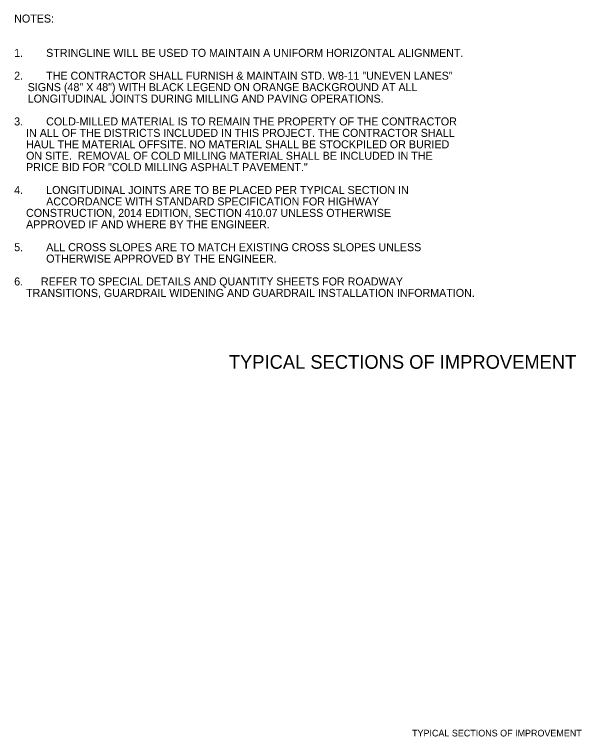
# Model space of a CAD drawing. Extents: x 542112 to 1930787, y -1968972 to 596640.
# Drawn here: x 545259 to 545755, y -1959062 to -1958431 of the extents above; entities that cross this region are included whole.
import ezdxf

# ---------------------------------------------------------------- set-up
doc = ezdxf.new("R2010")
doc.units = 0
for name, color, linetype in [('R_Border', 7, 'Continuous'), ('R_Border Notes', 7, 'Continuous'), ('R_Border Prem', 7, 'Continuous')]:
    doc.layers.add(name, color=color, linetype=linetype)

msp = doc.modelspace()

# ---------------------------------------------------------------- texts
at = {"layer": 'R_Border'}
msp.add_text('TYPICAL SECTIONS OF IMPROVEMENT', height=12, rotation=360, dxfattribs=at).set_placement((545446.5, -1958740.7))
at = {"layer": 'R_Border Notes'}
for s, p in [('NOTES: ', (545258.67, -1958437.8)), ('1.', (545258.67, -1958467.8)), ('STRINGLINE WILL BE USED TO MAINTAIN A UNIFORM HORIZONTAL ALIGNMENT.', (545286.67, -1958467.8)), ('2.', (545258.67, -1958487.8)), ('THE CONTRACTOR SHALL FURNISH & MAINTAIN STD. W8-11 "UNEVEN LANES" ', (545286.67, -1958487.8)), ('    SIGNS (48" X 48") WITH BLACK LEGEND ON ORANGE BACKGROUND AT ALL ', (545260.07, -1958497.8)), ('    LONGITUDINAL JOINTS DURING MILLING AND PAVING OPERATIONS.', (545260.07, -1958507.8)), ('3.', (545258.67, -1958527.8)), ('COLD-MILLED MATERIAL IS TO REMAIN THE PROPERTY OF THE CONTRACTOR', (545286.67, -1958527.8)), ('    IN ALL OF THE DISTRICTS INCLUDED IN THIS PROJECT. THE CONTRACTOR SHALL', (545258.67, -1958537.8)), ('    HAUL THE MATERIAL OFFSITE. NO MATERIAL SHALL BE STOCKPILED OR BURIED', (545258.67, -1958547.8)), ('    ON SITE.  REMOVAL OF COLD MILLING MATERIAL SHALL BE INCLUDED IN THE', (545258.67, -1958557.8)), ('    PRICE BID FOR "COLD MILLING ASPHALT PAVEMENT."', (545258.67, -1958567.8)), ('4.', (545258.67, -1958587.8)), ('LONGITUDINAL JOINTS ARE TO BE PLACED PER TYPICAL SECTION IN ', (545286.67, -1958587.8)), ('ACCORDANCE WITH STANDARD SPECIFICATION FOR HIGHWAY', (545286.67, -1958597.8)), ('    CONSTRUCTION, 2014 EDITION, SECTION 410.07 UNLESS OTHERWISE', (545258.67, -1958607.8)), ('    APPROVED IF AND WHERE BY THE ENGINEER.', (545258.67, -1958617.8)), ('5.', (545258.67, -1958637.8)), ('ALL CROSS SLOPES ARE TO MATCH EXISTING CROSS SLOPES UNLESS ', (545286.67, -1958637.8)), ('OTHERWISE APPROVED BY THE ENGINEER.', (545286.67, -1958647.8)), ('6.      REFER TO SPECIAL DETAILS AND QUANTITY SHEETS FOR ROADWAY', (545258.67, -1958667.8)), ('    TRANSITIONS, GUARDRAIL WIDENING AND GUARDRAIL INSTALLATION INFORMATION.', (545258.67, -1958677.8))]:
    msp.add_text(s, height=7, dxfattribs=at).set_placement(p)
at = {"layer": 'R_Border Prem'}
msp.add_text('TYPICAL SECTIONS OF IMPROVEMENT', height=5.862, rotation=360, dxfattribs=at).set_placement((545606.81, -1959062.37))

doc.saveas('drawing.dxf')
